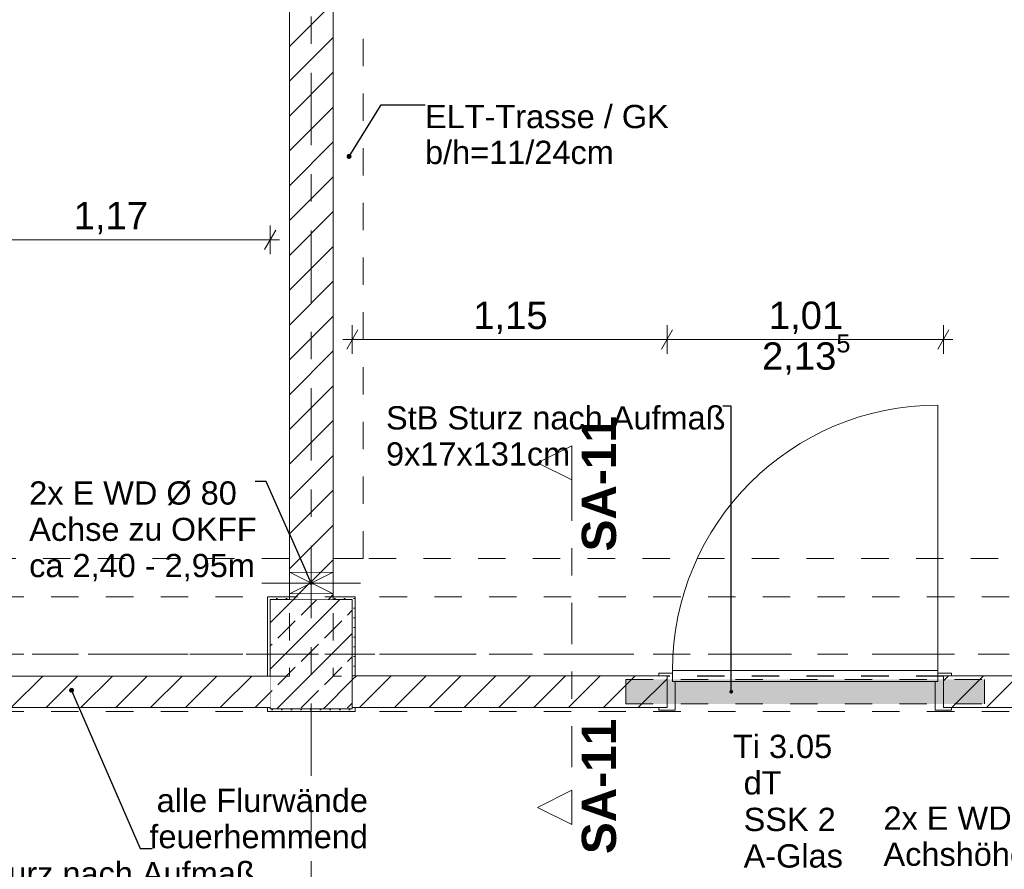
# Model space of a CAD drawing. Header units: metres. Extents: x -4 to 99, y -11 to 17.
# Tile 505 of 656: x 39.06 to 42.66, y 7.51 to 10.62. Entities that reach past the tile are written whole.
import ezdxf

# ---------------------------------------------------------------- set-up
doc = ezdxf.new("R2010")
doc.units = ezdxf.units.M
doc.header["$MEASUREMENT"] = 0
for name, pattern in [('Achse', [0.2, 0.1, -0.05, 0, -0.05]), ('Punktlinie eng', [0.0375, 0.0125, -0.025]), ('Schnittlinie', [0.3, 0.15, -0.075, 0, -0.075]), ('Strichlinie doppelt', [0.546806, 0.264583, -0.105833, 0.070556, -0.105833]), ('Strichlinie eng', [0.115, 0.075, -0.04]), ('Untersicht', [0.1, 0.075, -0.025]), ('Wipeout_Contour', [1, 0, -1])]:
    doc.linetypes.add(name, pattern=pattern)
for name, color, linetype in [('152 - Bemaßung_ Beschriftung.Ausbau', 7, 'Continuous'), ('203 - Marker.Schnitt - Ausbaudetail SA', 7, 'Continuous'), ('451 - Universal.Achsen Raster', 7, 'Continuous'), ('605 - Struktur.Wand Innen', 7, 'Continuous'), ('607 - Struktur.Stütze', 7, 'Continuous'), ('608 - Struktur.Träger', 7, 'Continuous'), ('650 - Abdeckung.Fußboden Aufbau', 7, 'Continuous'), ('Abbruch_605 - Struktur.Wand Innen', 7, 'Continuous'), ('Neubau_152 - Bemaßung_ Beschriftung.Ausbau', 7, 'Continuous'), ('Neubau_605 - Struktur.Wand Innen', 7, 'Continuous'), ('Neubau_615 - Struktur.Sturz', 7, 'Continuous'), ('Neubau_653 - Abdeckung.TB Verkofferung', 7, 'Continuous')]:
    doc.layers.add(name, color=color, linetype=linetype)
doc.styles.add('ERSTELLTER_STIL_1', font='txt')
doc.styles.add('ERSTELLTER_STIL_2', font='txt')
doc.linetypes.add('Abbruch 1', pattern='A,0,[1,2022.0244.A_L5A-PL02.04_iD_Grundriss 2.OG1.Shx,S=0.001984,R=0,X=0,Y=0],-0.25,0', length=0.25)
doc.dimstyles.new('ERSTELLTER_STIL__2', dxfattribs={"dimtxt": 0.1, "dimasz": 0.0532, "dimexe": 0.18, "dimexo": 0.0625, "dimgap": 0, "dimtad": 1, "dimtih": 1, "dimtoh": 1, "dimzin": 0, "dimdsep": 46, "dimtxsty": 'ERSTELLTER_STIL_2', "dimblk": 'ARROWHEAD_2', "dimblk1": 'ARROWHEAD_2', "dimblk2": 'ARROWHEAD_2', "dimcen": 0.09, "dimse1": 1, "dimse2": 1, "dimclrd": 7, "dimclre": 7, "dimclrt": 7, "dimazin": 0, "dimtfac": 1, "dimtdec": 4, "dimtmove": 0, "dimatfit": 3, "dimfxl": 1, "dimtolj": 1, "dimtzin": 0, "dimarcsym": 0})
doc.dimstyles.new('ERSTELLTER_STIL__6', dxfattribs={"dimtxt": 0.18, "dimasz": 0.03648, "dimexe": 0.18, "dimexo": 0.0625, "dimgap": 0, "dimtad": 0, "dimtih": 1, "dimtoh": 1, "dimdec": 4, "dimzin": 0, "dimdsep": 46, "dimcen": 0.09, "dimadec": 0, "dimazin": 0, "dimtfac": 1, "dimtdec": 4, "dimtmove": 0, "dimatfit": 3, "dimldrblk": 'ARROWHEAD_11', "dimfxl": 1, "dimtolj": 1, "dimtzin": 0, "dimarcsym": 0})
doc.dimstyles.new('ERSTELLTER_STIL__7', dxfattribs={"dimtxt": 0.18, "dimasz": 0.02736, "dimexe": 0.18, "dimexo": 0.0625, "dimgap": 0, "dimtad": 0, "dimtih": 1, "dimtoh": 1, "dimdec": 4, "dimzin": 0, "dimdsep": 46, "dimcen": 0.09, "dimadec": 0, "dimazin": 0, "dimtfac": 1, "dimtdec": 4, "dimtmove": 0, "dimatfit": 3, "dimldrblk": 'ARROWHEAD_11', "dimfxl": 1, "dimtolj": 1, "dimtzin": 0, "dimarcsym": 0})
pattern_1 = [(45, (0, 0), (-0.01767767, 0.01767767), [0, -0.025])]
pattern_2 = [(45, (0, 0), (-0.0636396, 0.0636396), [])]

# ---------------------------------------------------------------- blocks, each defined once
blk = doc.blocks.new('ARROWHEAD_11')
at = {"color": 0, "linetype": 'Continuous', "lineweight": 0}
blk.add_line((0, 0), (-1, 0), dxfattribs=at)
at = {"color": 0, "linetype": 'Continuous', "lineweight": 0, "const_width": 0.25, "flags": 128}
blk.add_lwpolyline([(-0.125, 0, 1), (0.125, 0, 1)], format="xyb", close=True, dxfattribs=at)
blk = doc.blocks.new('*D281')
at = {"layer": '152 - Bemaßung_ Beschriftung.Ausbau', "color": 7, "linetype": 'Continuous', "lineweight": 5}
for p, q in [((36.61, 15.3025), (36.61, 15.4075)), ((40.05, 15.3025), (40.05, 15.4075)), ((36.6302, 15.39), (36.5898, 15.32)), ((40.0702, 15.39), (40.0298, 15.32)), ((36.61, 15.355), (40.05, 15.355))]:
    blk.add_line(p, q, dxfattribs=at)
at = {"layer": '152 - Bemaßung_ Beschriftung.Ausbau', "color": 7, "lineweight": 5, "char_height": 0.1, "attachment_point": 7, "style": 'ERSTELLTER_STIL_2'}
for s, insert in [('\\A1;{\\pql;\\fArial|b0|i0|c0|p38;3,44}', (38.1211, 15.375)), ('\\A1;{\\pql;\\fArial|b0|i0|c0|p38;16}', (39.878, 15.375))]:
    blk.add_mtext(s, dxfattribs=dict(at, insert=insert))
blk = doc.blocks.new('ARROWHEAD_2')
at = {"color": 0, "linetype": 'Continuous', "lineweight": 0}
for p, q in [((0, 0), (-1, 0)), ((-0.378, -0.655), (0.378, 0.655))]:
    blk.add_line(p, q, dxfattribs=at)
blk = doc.blocks.new('*D561')
at = {"layer": '152 - Bemaßung_ Beschriftung.Ausbau', "color": 7, "linetype": 'Continuous', "lineweight": 5}
for p, q in [((40.28, 9.3975), (40.28, 9.5025)), ((41.43, 9.3975), (41.43, 9.5025)), ((40.3002, 9.485), (40.2598, 9.415)), ((41.4502, 9.485), (41.4098, 9.415)), ((40.2458, 9.45), (40.28, 9.45)), ((40.28, 9.45), (41.43, 9.45))]:
    blk.add_line(p, q, dxfattribs=at)
at = {"layer": '152 - Bemaßung_ Beschriftung.Ausbau', "color": 7, "lineweight": 5, "insert": (40.722, 9.47), "char_height": 0.1, "attachment_point": 7, "style": 'ERSTELLTER_STIL_2'}
blk.add_mtext('\\A1;{\\pql;\\fArial|b0|i0|c0|p38;1,15}', dxfattribs=at)
blk = doc.blocks.new('*D562')
at = {"layer": '152 - Bemaßung_ Beschriftung.Ausbau', "color": 7, "linetype": 'Continuous', "lineweight": 5}
for p, q in [((41.43, 9.3975), (41.43, 9.5025)), ((42.44, 9.3975), (42.44, 9.5025)), ((41.4502, 9.485), (41.4098, 9.415)), ((42.4198, 9.415), (42.4602, 9.485)), ((41.43, 9.45), (42.44, 9.45)), ((42.44, 9.45), (42.4743, 9.45))]:
    blk.add_line(p, q, dxfattribs=at)
at = {"layer": '152 - Bemaßung_ Beschriftung.Ausbau', "color": 7, "lineweight": 5, "char_height": 0.1, "attachment_point": 7, "style": 'ERSTELLTER_STIL_2'}
for s, insert in [('\\A1;{\\pql;\\fArial|b0|i0|c0|p38;2,13\\fArial|b0|i0|c0|p38;\\A1{\\H.66x;\\S5^  ;}}', (41.777, 9.3105)), ('\\A1;{\\pql;\\fArial|b0|i0|c0|p38;1,01}', (41.802, 9.47))]:
    blk.add_mtext(s, dxfattribs=dict(at, insert=insert))
blk = doc.blocks.new('*D564')
at = {"layer": '152 - Bemaßung_ Beschriftung.Ausbau', "color": 7, "linetype": 'Continuous', "lineweight": 5}
for p, q in [((38.81, 9.7618), (38.81, 9.8668)), ((39.98, 9.7618), (39.98, 9.8668)), ((38.8302, 9.8493), (38.7898, 9.7793)), ((39.9598, 9.7793), (40.0002, 9.8493)), ((38.81, 9.8143), (39.98, 9.8143)), ((39.98, 9.8143), (40.0142, 9.8143))]:
    blk.add_line(p, q, dxfattribs=at)
at = {"layer": '152 - Bemaßung_ Beschriftung.Ausbau', "color": 7, "lineweight": 5, "insert": (39.262, 9.8343), "char_height": 0.1, "attachment_point": 7, "style": 'ERSTELLTER_STIL_2'}
blk.add_mtext('\\A1;{\\pql;\\fArial|b0|i0|c0|p38;1,17}', dxfattribs=at)

msp = doc.modelspace()

# ---------------------------------------------------------------- hatches: boundary and pattern name
at = {"layer": '607 - Struktur.Stütze', "linetype": 'Continuous', "lineweight": 0, "true_color": 0x000000}
h = msp.add_hatch(dxfattribs=at)
h.set_pattern_fill('Gips_0001', color=18, style=0, pattern_type=2)
h.set_pattern_definition(pattern_1)
h.paths.add_polyline_path([(39.97, 8.51), (39.97, 8.22), (39.98, 8.22), (39.98, 8.5), (40.05, 8.5), (40.05, 8.51)])
h = msp.add_hatch(dxfattribs=at)
h.set_pattern_fill('Gips_0001', color=18, style=0, pattern_type=2)
h.set_pattern_definition(pattern_1)
h.paths.add_polyline_path([(39.97, 8.09), (40.29, 8.09), (40.29, 8.105), (40.28, 8.105), (40.28, 8.2205), (40.29, 8.2205), (40.29, 8.51), (40.21, 8.51), (40.21, 8.5), (40.28, 8.5), (40.28, 8.1), (39.98, 8.1), (39.98, 8.105), (39.97, 8.105)])
h = msp.add_hatch(dxfattribs=at)
h.set_pattern_fill('Beton__Stahlbeton_0001', color=18, style=0, pattern_type=2)
h.set_pattern_definition([(45, (0, 0), (-0.0848528, 0.0848528), []), (45, (-0.04243, 0.04243), (-0.0848528, 0.0848528), [0.09, -0.03])])
h.paths.add_polyline_path([(39.98, 8.1), (40.28, 8.1), (40.28, 8.5), (39.98, 8.5)])
at = {"layer": 'Abbruch_605 - Struktur.Wand Innen', "linetype": 'Continuous', "lineweight": 0, "true_color": 0x000000}
h = msp.add_hatch(dxfattribs=at)
h.set_pattern_fill('MW_Ziegel_0001', color=18, style=0, pattern_type=2)
h.set_pattern_definition(pattern_2)
h.paths.add_polyline_path([(40.21, 8.6), (40.05, 8.6), (40.13, 8.56)])
h = msp.add_hatch(dxfattribs=at)
h.set_pattern_fill('MW_Ziegel_0001', color=18, style=0, pattern_type=2)
h.set_pattern_definition(pattern_2)
h.paths.add_polyline_path([(40.05, 8.52), (40.21, 8.52), (40.13, 8.56)])

# ---------------------------------------------------------------- linework, layer by layer
at = {"layer": '451 - Universal.Achsen Raster', "color": 160, "linetype": 'Strichlinie doppelt', "lineweight": 9, "true_color": 0x3232ff}
msp.add_line((64.935, 8.3), (-3.175, 8.3), dxfattribs=at)
at = {"layer": '605 - Struktur.Wand Innen', "color": 1, "linetype": 'Continuous', "lineweight": 13}
for p, q in [((42.42, 8.2405), (42.42, 9.2105)), ((41.45, 8.2405), (41.45, 8.2005)), ((42.42, 8.2405), (41.45, 8.2405)), ((42.42, 8.2005), (42.42, 8.2405)), ((41.45, 8.2005), (41.45, 8.2305)), ((42.42, 8.2005), (42.42, 8.2305)), ((41.46, 8.2005), (41.45, 8.2005)), ((41.45, 8.2005), (42.42, 8.2005)), ((41.46, 8.095), (41.46, 8.2005)), ((42.41, 8.095), (42.41, 8.2005)), ((42.41, 8.2005), (42.42, 8.2005))]:
    msp.add_line(p, q, dxfattribs=at)
at = {"layer": '605 - Struktur.Wand Innen', "color": 1, "linetype": 'Continuous', "lineweight": 9}
msp.add_arc((42.42, 8.2405), 0.97, 90, 180, dxfattribs=at)
at = {"layer": '607 - Struktur.Stütze', "color": 7, "linetype": 'Continuous', "lineweight": 5, "flags": 128}
for points in [[(40.05, 8.51), (39.97, 8.51), (39.97, 8.22)], [(40.29, 8.2205), (40.29, 8.51), (40.21, 8.51)], [(39.97, 8.105), (39.97, 8.09), (40.29, 8.09), (40.29, 8.105)]]:
    msp.add_lwpolyline(points, dxfattribs=at)
at = {"layer": '607 - Struktur.Stütze', "color": 7, "linetype": 'Continuous', "lineweight": 13, "flags": 128}
msp.add_lwpolyline([(39.98, 8.1), (40.28, 8.1), (40.28, 8.5), (39.98, 8.5)], close=True, dxfattribs=at)
at = {"layer": '608 - Struktur.Träger', "color": 7, "linetype": 'Achse', "lineweight": 9}
msp.add_line((0.38, 8.3), (61.88, 8.3), dxfattribs=at)
at = {"layer": '650 - Abdeckung.Fußboden Aufbau', "color": 7, "linetype": 'Continuous', "lineweight": 13, "flags": 128}
msp.add_lwpolyline([(36.61, 12.99), (36.61, 8.22), (39.97, 8.22), (39.97, 8.51), (40.05, 8.51), (40.05, 12.99), (39.97, 12.99), (39.97, 13.445), (36.69, 13.445), (36.69, 12.99)], close=True, dxfattribs=at)
for points in [[(43.66, 8.2205), (43.66, 8.51), (43.66, 12.99), (43.57, 12.99), (43.57, 13.445), (40.29, 13.445), (40.29, 12.99), (40.21, 12.99), (40.21, 8.51)], [(40.21, 8.51), (40.29, 8.51), (40.29, 8.2205), (41.43, 8.2205)], [(41.43, 8.2205), (41.43, 8.105), (40.29, 8.105), (40.29, 8.09), (39.97, 8.09), (39.97, 8.105), (38.81, 8.105), (38.81, 8.22), (37.8, 8.22), (37.8, 8.105), (35.22, 8.105), (35.22, 8.255)], [(42.44, 8.2205), (43.66, 8.2205)], [(44.51, 8.2205), (44.51, 8.105), (42.44, 8.105), (42.44, 8.2205)]]:
    msp.add_lwpolyline(points, dxfattribs=at)
at = {"layer": '650 - Abdeckung.Fußboden Aufbau', "color": 7, "linetype": 'Strichlinie eng', "lineweight": 13, "flags": 128}
msp.add_lwpolyline([(42.44, 8.2205), (41.43, 8.2205)], dxfattribs=at)
at = {"layer": 'Abbruch_605 - Struktur.Wand Innen', "color": 7, "linetype": 'Abbruch 1', "lineweight": 18}
for p, q in [((40.21, 8.6), (40.05, 8.6)), ((40.05, 8.52), (40.21, 8.52))]:
    msp.add_line(p, q, dxfattribs=at)
at = {"layer": 'Abbruch_605 - Struktur.Wand Innen', "color": 160, "linetype": 'Abbruch 1', "lineweight": 5, "true_color": 0x3232ff}
msp.add_line((39.95, 8.56), (40.31, 8.56), dxfattribs=at)
msp.add_line((39.95, 8.56), (40.31, 8.56), dxfattribs=at)
at = {"layer": 'Abbruch_605 - Struktur.Wand Innen', "color": 7, "linetype": 'Abbruch 1', "lineweight": 18, "flags": 128}
for points in [[(40.05, 8.6), (40.05, 8.52)], [(40.21, 8.52), (40.21, 8.6)]]:
    msp.add_lwpolyline(points, dxfattribs=at)
at = {"layer": 'Neubau_605 - Struktur.Wand Innen', "color": 1, "linetype": 'Continuous', "lineweight": 9}
for p, q in [((40.05, 8.52), (40.21, 8.6)), ((40.05, 8.6), (40.21, 8.52))]:
    msp.add_line(p, q, dxfattribs=at)
at = {"layer": 'Neubau_653 - Abdeckung.TB Verkofferung', "color": 1, "linetype": 'Untersicht', "lineweight": 9}
for p, q in [((40.32, 8.6495), (40.32, 12.69)), ((40.05, 8.6495), (36.61, 8.6495)), ((40.05, 8.6495), (40.05, 8.22)), ((47.24, 8.6495), (40.21, 8.6495)), ((40.21, 8.6495), (40.21, 8.22)), ((40.05, 8.22), (36.61, 8.22)), ((47.24, 8.22), (40.21, 8.22))]:
    msp.add_line(p, q, dxfattribs=at)

# ---------------------------------------------------------------- texts
at = {"layer": '152 - Bemaßung_ Beschriftung.Ausbau', "color": 7, "linetype": 'Continuous', "lineweight": 9, "insert": (40.3372, 7.5893), "char_height": 0.085, "attachment_point": 9, "line_spacing_factor": 0.93321, "style": 'ERSTELLTER_STIL_2'}
msp.add_mtext('\\A1;{\\pqr;\\fArial|b0|i0|c0|p38;a\\fArial|b0|i0|c0|p38;lle Flurwände\\P\\pqr;\\fArial|b0|i0|c0|p38;feuerhemmend}', dxfattribs=at)
at = {"layer": '203 - Marker.Schnitt - Ausbaudetail SA', "color": 7, "lineweight": 13, "char_height": 0.125, "rotation": 90, "style": 'ERSTELLTER_STIL_1'}
for s, insert, attachment_point in [('\\A1;{\\pql;\\pt0;\\fArial|b1|i0|c0|p38;SA-11}', (41.2455, 8.6754), 7), ('\\A1;{\\pqr;\\pt0;\\fArial|b1|i0|c0|p38;SA-11}', (41.2455, 8.0641), 9)]:
    msp.add_mtext(s, dxfattribs=dict(at, insert=insert, attachment_point=attachment_point))
at = {"layer": '605 - Struktur.Wand Innen', "color": 1, "lineweight": 9, "char_height": 0.085, "style": 'ERSTELLTER_STIL_2'}
for s, insert, attachment_point in [('\\A1;{\\pqc;\\pt0;\\fArial|b0|i0|c0|p38;Ti 3.05}', (41.8522, 7.9191), 8), ('\\A1;{\\pqr;\\pt0;\\fArial|b0|i0|c0|p38;}', (41.6447, 7.8914), 3), ('\\A1;{\\pql;\\pt0;\\fArial|b0|i0|c0|p38;dT}', (41.71, 7.872), 1), ('\\A1;{\\pqr;\\pt0;\\fArial|b0|i0|c0|p38;}', (41.6447, 7.7579), 3), ('\\A1;{\\pql;\\pt0;\\fArial|b0|i0|c0|p38;SSK 2}', (41.71, 7.7384), 1), ('\\A1;{\\pqr;\\pt0;\\fArial|b0|i0|c0|p38;}', (41.6447, 7.6243), 3), ('\\A1;{\\pql;\\pt0;\\fArial|b0|i0|c0|p38;A-Glas}', (41.71, 7.6049), 1)]:
    msp.add_mtext(s, dxfattribs=dict(at, insert=insert, attachment_point=attachment_point))
at = {"layer": 'Neubau_152 - Bemaßung_ Beschriftung.Ausbau', "color": 1, "linetype": 'Continuous', "lineweight": 13, "insert": (40.5457, 10.3076), "char_height": 0.085, "attachment_point": 1, "line_spacing_factor": 0.924256, "style": 'ERSTELLTER_STIL_2'}
msp.add_mtext('\\A1;{\\pql;\\fArial|b0|i0|c0|p38;ELT-Trasse / GK\\P\\pql;\\fArial|b0|i0|c0|p38;b/h=\\fArial|b0|i0|c0|p38;11\\fArial|b0|i0|c0|p38;/\\fArial|b0|i0|c0|p38;24\\fArial|b0|i0|c0|p38;cm}', dxfattribs=at)
at = {"layer": 'Neubau_152 - Bemaßung_ Beschriftung.Ausbau', "color": 7, "linetype": 'Continuous', "lineweight": 9, "char_height": 0.085, "attachment_point": 1, "style": 'ERSTELLTER_STIL_2'}
for s, insert, line_spacing_factor in [('\\A1;{\\pql;\\fArial|b0|i0|c0|p38;2x \\fArial|b0|i0|c0|p38;E WD Ø 80\\P\\pql;\\fArial|b0|i0|c0|p38;Achse \\fArial|b0|i0|c0|p38;\\H0.983357x;zu OKF\\fArial|b0|i0|c0|p38;\\H1.016925x;F\\P\\pql;\\fArial|b0|i0|c0|p38;ca\\fArial|b0|i0|c0|p38; 2,40 - 2,95m}', (39.0993, 8.9316), 0.93588), ('\\A1;{\\pql;\\fArial|b0|i0|c0|p38;2\\fArial|b0|i0|c0|p38;x\\fArial|b0|i0|c0|p38; \\fArial|b0|i0|c0|p38;E WD 200/80\\P\\pql;\\fArial|b0|i0|c0|p38;Achshöhe = \\fArial|b0|i0|c0|p38;2,300\\fArial|b0|i0|c0|p38; m\\P\\pql;\\fArial|b0|i0|c0|p38;Bezug OKFF}', (42.221, 7.7431), 0.931125), ('\\A1;{\\pql;\\fArial|b0|i0|c0|p38;StB Sturz\\fArial|b0|i0|c0|p38; nach Aufmaß\\P\\pql;\\fArial|b0|i0|c0|p38;9\\fArial|b0|i0|c0|p38;x\\fArial|b0|i0|c0|p38;17\\fArial|b0|i0|c0|p38;x\\fArial|b0|i0|c0|p38;131\\fArial|b0|i0|c0|p38;cm}', (38.6864, 7.5407), 0.931204)]:
    msp.add_mtext(s, dxfattribs=dict(at, insert=insert, line_spacing_factor=line_spacing_factor))

# ---------------------------------------------------------------- leaders
at = {"layer": 'Neubau_152 - Bemaßung_ Beschriftung.Ausbau', "color": 1, "linetype": 'Continuous', "lineweight": 13, "annotation_type": 0, "has_hookline": 1, "hookline_direction": 0, "text_width": 0.8805}
msp.add_leader([(40.2681, 10.1193), (40.3861, 10.3076), (40.5457, 10.3076)], dimstyle='ERSTELLTER_STIL__6', dxfattribs=at)

# ---------------------------------------------------------------- next in the draw order: wipeouts: each hides what was drawn before it
at = {"color": 254, "linetype": 'Wipeout_Contour', "lineweight": 0, "ltscale": 166.427111}
msp.add_wipeout([(40.05, 12.99), (40.05, 8.6), (40.21, 8.6), (40.21, 12.99)], dxfattribs=at).dxf.layer = '605 - Struktur.Wand Innen'
at = {"color": 254, "linetype": 'Wipeout_Contour', "lineweight": 0, "ltscale": 164.100888}
msp.add_wipeout([(40.05, 8.5), (40.21, 8.5), (40.21, 8.52), (40.05, 8.52)], dxfattribs=at).dxf.layer = '605 - Struktur.Wand Innen'
at = {"color": 254, "linetype": 'Wipeout_Contour', "lineweight": 0, "ltscale": 160.933907}
msp.add_wipeout([(38.81, 8.22), (38.81, 8.105), (39.98, 8.105), (39.98, 8.22)], dxfattribs=at).dxf.layer = '605 - Struktur.Wand Innen'
at = {"color": 254, "linetype": 'Wipeout_Contour', "lineweight": 0, "ltscale": 166.656864}
msp.add_wipeout([(40.28, 8.105), (41.43, 8.105), (41.43, 8.2205), (40.28, 8.2205)], dxfattribs=at).dxf.layer = '605 - Struktur.Wand Innen'
at = {"color": 254, "linetype": 'Wipeout_Contour', "lineweight": 0, "ltscale": 174.862849}
msp.add_wipeout([(43.45, 8.2205), (42.44, 8.2205), (42.44, 8.105), (43.45, 8.105)], dxfattribs=at).dxf.layer = '605 - Struktur.Wand Innen'

# ---------------------------------------------------------------- next in the draw order: hatches: boundary and pattern name
at = {"layer": '605 - Struktur.Wand Innen', "linetype": 'Continuous', "lineweight": 0, "true_color": 0x000000}
h = msp.add_hatch(dxfattribs=at)
h.set_pattern_fill('MW_Ziegel_0001', color=18, style=0, pattern_type=2)
h.set_pattern_definition(pattern_2)
h.paths.add_polyline_path([(40.05, 12.99), (40.05, 8.6), (40.21, 8.6), (40.21, 12.99)])
h = msp.add_hatch(dxfattribs=at)
h.set_pattern_fill('MW_Ziegel_0001', color=18, style=0, pattern_type=2)
h.set_pattern_definition(pattern_2)
h.paths.add_polyline_path([(40.05, 8.5), (40.21, 8.5), (40.21, 8.52), (40.05, 8.52)])
h = msp.add_hatch(dxfattribs=at)
h.set_pattern_fill('MW_Ziegel_0001', color=18, style=0, pattern_type=2)
h.set_pattern_definition(pattern_2)
h.paths.add_polyline_path([(38.81, 8.22), (38.81, 8.105), (39.98, 8.105), (39.98, 8.22)])
h = msp.add_hatch(dxfattribs=at)
h.set_pattern_fill('MW_Ziegel_0001', color=18, style=0, pattern_type=2)
h.set_pattern_definition(pattern_2)
h.paths.add_polyline_path([(40.28, 8.105), (41.43, 8.105), (41.43, 8.2205), (40.28, 8.2205)])
h = msp.add_hatch(dxfattribs=at)
h.set_pattern_fill('MW_Ziegel_0001', color=18, style=0, pattern_type=2)
h.set_pattern_definition(pattern_2)
h.paths.add_polyline_path([(43.45, 8.2205), (42.44, 8.2205), (42.44, 8.105), (43.45, 8.105)])
at = {"layer": 'Neubau_615 - Struktur.Sturz', "linetype": 'Continuous', "lineweight": 0, "true_color": 0x3f0000}
msp.add_hatch(color=18, dxfattribs=at).paths.add_polyline_path([(41.28, 8.2078), (41.28, 8.1178), (42.59, 8.1178), (42.59, 8.2078)])

# ---------------------------------------------------------------- next in the draw order: linework, layer by layer
at = {"layer": '203 - Marker.Schnitt - Ausbaudetail SA', "color": 7, "linetype": 'Schnittlinie', "lineweight": 13}
msp.add_line((41.0822, 8.937), (41.0822, 7.8025), dxfattribs=at)
at = {"layer": '451 - Universal.Achsen Raster', "color": 160, "linetype": 'Strichlinie doppelt', "lineweight": 9, "true_color": 0x3232ff}
msp.add_line((40.13, -10.585), (40.13, 16.355), dxfattribs=at)
at = {"layer": '605 - Struktur.Wand Innen', "color": 1, "linetype": 'Continuous', "lineweight": 13}
for p, q in [((41.45, 8.2305), (41.4, 8.2305)), ((41.4, 8.2305), (41.4, 8.2205)), ((41.4, 8.2205), (41.43, 8.2205)), ((41.43, 8.2205), (41.43, 8.105)), ((42.42, 8.2305), (42.47, 8.2305)), ((42.47, 8.2205), (42.44, 8.2205)), ((42.44, 8.2205), (42.44, 8.105)), ((42.47, 8.2305), (42.47, 8.2205)), ((41.43, 8.105), (41.4, 8.105)), ((41.4, 8.105), (41.4, 8.095)), ((42.44, 8.105), (42.47, 8.105)), ((42.47, 8.105), (42.47, 8.095)), ((41.4, 8.095), (41.46, 8.095)), ((42.47, 8.095), (42.41, 8.095))]:
    msp.add_line(p, q, dxfattribs=at)
at = {"layer": '605 - Struktur.Wand Innen', "color": 7, "linetype": 'Continuous', "lineweight": 18}
for p, q in [((41.43, 8.2205), (41.43, 8.105)), ((41.43, 8.2205), (41.43, 8.105)), ((41.43, 8.2205), (41.43, 8.105)), ((42.44, 8.2205), (42.44, 8.105)), ((42.44, 8.2205), (42.44, 8.105)), ((42.44, 8.2205), (42.44, 8.105))]:
    msp.add_line(p, q, dxfattribs=at)
at = {"layer": '605 - Struktur.Wand Innen', "color": 7, "linetype": 'Continuous', "lineweight": 18, "flags": 128}
for points in [[(40.05, 12.99), (40.05, 8.6)], [(40.21, 8.6), (40.21, 12.99)], [(40.05, 8.52), (40.05, 8.5)], [(40.21, 8.5), (40.21, 8.52)], [(39.98, 8.22), (39.03, 8.22)], [(41.43, 8.2205), (40.28, 8.2205)], [(40.28, 8.2205), (40.28, 8.105)], [(43.45, 8.2205), (42.44, 8.2205)], [(38.81, 8.105), (39.98, 8.105)], [(40.28, 8.105), (41.43, 8.105)], [(42.44, 8.105), (43.45, 8.105)]]:
    msp.add_lwpolyline(points, dxfattribs=at)
at = {"layer": '608 - Struktur.Träger', "color": 7, "linetype": 'Untersicht', "lineweight": 13}
for p, q in [((0.38, 8.51), (61.88, 8.51)), ((0.38, 8.09), (61.88, 8.09))]:
    msp.add_line(p, q, dxfattribs=at)
at = {"layer": 'Neubau_615 - Struktur.Sturz', "color": 1, "linetype": 'Punktlinie eng', "lineweight": 13}
for p, q in [((41.28, 8.2078), (42.59, 8.2078)), ((41.28, 8.1178), (41.28, 8.2078)), ((42.59, 8.1178), (42.59, 8.2078)), ((41.28, 8.1178), (42.59, 8.1178))]:
    msp.add_line(p, q, dxfattribs=at)
at = {"layer": 'Neubau_653 - Abdeckung.TB Verkofferung', "color": 1, "linetype": 'Untersicht', "lineweight": 9}
for p, q in [((40.21, 8.6495), (40.21, 12.69)), ((40.32, 8.6495), (40.21, 8.6495))]:
    msp.add_line(p, q, dxfattribs=at)

# ---------------------------------------------------------------- next in the draw order: dimensions: what is measured, and where the dimension line sits
at = {"layer": '152 - Bemaßung_ Beschriftung.Ausbau', "color": 7, "linetype": 'Continuous', "lineweight": 5}
for base, p1, p2, picture, middle in [((40.05, 15.355), (36.61, 10.5525), (40.05, 10.745), '*D281', (38.251, 15.425)), ((39.98, 9.8143), (38.81, 8.095), (39.98, 8.5), '*D564', (39.3919, 9.8843)), ((42.44, 9.45), (41.43, 8.2305), (42.44, 8.2305), '*D562', (41.9319, 9.52))]:
    dim = msp.add_linear_dim(base=base, p1=p1, p2=p2, dimstyle='ERSTELLTER_STIL__2', dxfattribs=at)
    dim.commit()
    dim.dimension.update_dxf_attribs({"geometry": picture, "text_midpoint": middle, "dimtype": 160})

# ---------------------------------------------------------------- next in the draw order: leaders
at = {"layer": '152 - Bemaßung_ Beschriftung.Ausbau', "color": 7, "linetype": 'Continuous', "lineweight": 9, "annotation_type": 0, "has_hookline": 1, "hookline_direction": 0, "text_width": 0.7882}
msp.add_leader([(39.2541, 8.1677), (39.5054, 7.5893), (39.549, 7.5893)], dimstyle='ERSTELLTER_STIL__6', dxfattribs=at)
at = {"layer": 'Neubau_152 - Bemaßung_ Beschriftung.Ausbau', "color": 1, "linetype": 'Continuous', "lineweight": 13, "annotation_type": 0, "has_hookline": 1}
for points, hookline_direction, text_width in [([(40.13, 8.56), (39.9657, 8.9316), (39.9246, 8.9316)], 1, 0.8253), ([(43.55, 8.1627), (43.55, 7.7431), (43.3049, 7.7431)], 1, 1.0839), ([(38.6364, 8.1469), (38.6364, 7.5407), (38.6864, 7.5407)], 0, 1.2306)]:
    msp.add_leader(points, dimstyle='ERSTELLTER_STIL__7', dxfattribs=dict(at, hookline_direction=hookline_direction, text_width=text_width))

# ---------------------------------------------------------------- next in the draw order: wipeouts: each hides what was drawn before it
at = {"color": 254, "linetype": 'Wipeout_Contour', "lineweight": 0, "ltscale": 125.563561}
msp.add_wipeout([(41.0822, 9.062), (40.9572, 8.9995), (41.0822, 8.937)], dxfattribs=at).dxf.layer = '203 - Marker.Schnitt - Ausbaudetail SA'
at = {"color": 254, "linetype": 'Wipeout_Contour', "lineweight": 0, "ltscale": 124.80572}
msp.add_wipeout([(41.0822, 7.6775), (41.0822, 7.8025), (40.9572, 7.74)], dxfattribs=at).dxf.layer = '203 - Marker.Schnitt - Ausbaudetail SA'

# ---------------------------------------------------------------- next in the draw order: linework, layer by layer
at = {"layer": '203 - Marker.Schnitt - Ausbaudetail SA', "color": 7, "linetype": 'Continuous', "lineweight": 13, "flags": 128}
for points in [[(41.0822, 9.062), (41.0822, 8.937), (40.9572, 8.9995)], [(41.0822, 7.6775), (41.0822, 7.8025), (40.9572, 7.74)]]:
    msp.add_lwpolyline(points, close=True, dxfattribs=at)

# ---------------------------------------------------------------- next in the draw order: texts
at = {"layer": 'Neubau_152 - Bemaßung_ Beschriftung.Ausbau', "color": 7, "linetype": 'Continuous', "lineweight": 9, "insert": (40.4032, 9.2062), "char_height": 0.085, "attachment_point": 1, "line_spacing_factor": 0.931204, "style": 'ERSTELLTER_STIL_2'}
msp.add_mtext('\\A1;{\\pql;\\fArial|b0|i0|c0|p38;StB Sturz\\fArial|b0|i0|c0|p38; nach Aufmaß\\P\\pql;\\fArial|b0|i0|c0|p38;9\\fArial|b0|i0|c0|p38;x\\fArial|b0|i0|c0|p38;17\\fArial|b0|i0|c0|p38;x\\fArial|b0|i0|c0|p38;131\\fArial|b0|i0|c0|p38;cm}', dxfattribs=at)

# ---------------------------------------------------------------- next in the draw order: dimensions: what is measured, and where the dimension line sits
at = {"layer": '152 - Bemaßung_ Beschriftung.Ausbau', "color": 7, "linetype": 'Continuous', "lineweight": 5}
dim = msp.add_linear_dim(base=(41.43, 9.45), p1=(40.28, 8.5), p2=(41.43, 8.2305), dimstyle='ERSTELLTER_STIL__2', dxfattribs=at)
dim.commit()
dim.dimension.update_dxf_attribs({"geometry": '*D561', "text_midpoint": (40.8519, 9.52), "dimtype": 160})

# ---------------------------------------------------------------- next in the draw order: leaders
at = {"layer": 'Neubau_152 - Bemaßung_ Beschriftung.Ausbau', "color": 1, "linetype": 'Continuous', "lineweight": 13, "annotation_type": 0, "has_hookline": 1, "hookline_direction": 1, "text_width": 1.2306}
msp.add_leader([(41.6648, 8.1627), (41.6648, 9.2062), (41.6338, 9.2062)], dimstyle='ERSTELLTER_STIL__7', dxfattribs=at)

doc.saveas('drawing.dxf')
